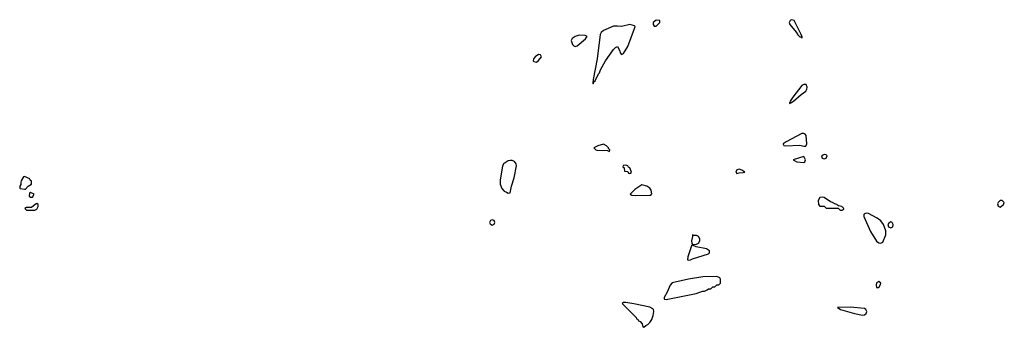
# Model space of a CAD drawing. Header units: inches. Extents: x 2601469 to 2753575, y 449403 to 582909.
# Tile 328 of 350: x 2717922 to 2727651, y 501474 to 504517. Entities that reach past the tile are written whole.
import ezdxf

# ---------------------------------------------------------------- set-up
doc = ezdxf.new("R2010")
doc.units = ezdxf.units.IN
doc.header["$MEASUREMENT"] = 0
doc.layers.add('C7510', color=7, linetype='Continuous')
doc.layers.add('C7520', color=7, linetype='Continuous')

msp = doc.modelspace()

# ---------------------------------------------------------------- linework, layer by layer
at = {"layer": 'C7510', "color": 4, "elevation": 4}
for points in [[(2717970, 502966), (2717958, 502962), (2717938, 502922), (2717932, 502910), (2717932, 502888), (2717922, 502870), (2717922, 502850), (2717926, 502846), (2717970, 502842), (2717978, 502842), (2718006, 502870), (2718038, 502890), (2718038, 502918), (2718026, 502930), (2718022, 502942)], [(2718030, 502806), (2718018, 502802), (2718014, 502770), (2718030, 502762), (2718050, 502762), (2718066, 502790)], [(2718090, 502698), (2718074, 502690), (2718039.6, 502660.4), (2717990, 502658), (2717974, 502650), (2717990, 502634), (2718070, 502632), (2718090, 502642), (2718106, 502670), (2718106, 502690)]]:
    msp.add_lwpolyline(points, close=True, dxfattribs=at)
at = {"layer": 'C7520', "color": 4, "elevation": 4}
for points in [[(2724210, 504513.2), (2724182, 504490), (2724182, 504470), (2724190, 504454), (2724210, 504454), (2724246, 504490), (2724246, 504510)], [(2725550, 504516.9), (2725534.8, 504510), (2725524.4, 504490), (2725532.4, 504470), (2725594, 504394), (2725610, 504367.7), (2725630, 504347.7), (2725646, 504346), (2725650, 504334), (2725653.2, 504346.8), (2725645.2, 504370), (2725573.6, 504510)], [(2723950, 504467.8), (2723870, 504449.6), (2723830, 504454.3), (2723790, 504451.2), (2723690.3, 504409.7), (2723667.7, 504390), (2723659.1, 504370), (2723627.7, 504130), (2723590, 503926), (2723586.8, 503890), (2723590, 503882), (2723596.4, 503903.6), (2723610, 503912), (2723640.1, 503979.9), (2723650, 503991.3), (2723660.5, 504019.5), (2723710, 504111.3), (2723790, 504222), (2723810, 504242), (2723830, 504252), (2723852, 504210), (2723854, 504190), (2723870, 504174), (2723890, 504182), (2723930, 504252), (2723998, 504430), (2724002.7, 504450), (2723996.1, 504456.1)], [(2723450, 504363.6), (2723410.8, 504350), (2723382.8, 504330), (2723371, 504310), (2723384.7, 504270), (2723396.9, 504256.9), (2723410, 504251.3), (2723430, 504258), (2723512.9, 504327.1), (2723528, 504350), (2723510, 504359)], [(2723050, 504172.3), (2723016.3, 504150), (2722999.3, 504130), (2722996.3, 504110), (2723002.6, 504102.6), (2723030, 504096.4), (2723050, 504113), (2723078.4, 504150), (2723069.4, 504169.4)], [(2725670, 503876.3), (2725650, 503864.7), (2725560.3, 503750), (2725534.8, 503710), (2725538, 503702), (2725530, 503698), (2725530, 503686.8), (2725541.2, 503698.8), (2725550, 503697.3), (2725570, 503710.6), (2725643.5, 503776.5), (2725689.5, 503810), (2725701.6, 503830), (2725703.6, 503850), (2725694.5, 503874.5)], [(2725670, 503392.3), (2725650, 503389.6), (2725494.8, 503310), (2725466, 503290), (2725465.4, 503285.4), (2725471.3, 503271.3), (2725488.4, 503268.4), (2725630, 503274.6), (2725670, 503264.9), (2725690, 503266.8), (2725700.7, 503290), (2725694.5, 503370), (2725684.8, 503384.8)], [(2723690, 503284), (2723634, 503270), (2723594, 503250), (2723614, 503230), (2723625.4, 503225.4), (2723730, 503222), (2723750, 503214), (2723752.7, 503230), (2723741.2, 503241.2), (2723739, 503250), (2723719, 503270)], [(2722770, 503124.7), (2722750, 503119.6), (2722718.3, 503101.7), (2722707.1, 503092.9), (2722693, 503070), (2722670.8, 502930.8), (2722671, 502890), (2722686.4, 502846.4), (2722710, 502822), (2722731.1, 502811.1), (2722750, 502802), (2722770, 502804.7), (2722782.4, 502870), (2722808.7, 502951.3), (2722829.8, 503070), (2722827.2, 503090), (2722812.7, 503112.7), (2722790, 503122.6)], [(2725670, 503162), (2725564.7, 503130), (2725602, 503110), (2725670, 503102.8), (2725679, 503110), (2725686, 503130)], [(2725870, 503183.6), (2725846, 503170), (2725850, 503148.2), (2725870, 503139.3), (2725890, 503147.7), (2725899.5, 503170), (2725890, 503180.9)], [(2723910, 503077.2), (2723885.4, 503074.6), (2723882, 503062), (2723894, 503050), (2723898, 503018), (2723930, 503014), (2723938, 502998), (2723950, 502994), (2723962, 502998), (2723966, 503010), (2723952, 503050), (2723938.6, 503058.6), (2723930, 503071.6)], [(2725030, 503037.2), (2725010, 503032.3), (2724998.8, 503010), (2725010, 502996), (2725030, 503002.8), (2725070, 503006), (2725086, 503010), (2725058, 503030)], [(2724070, 502882), (2724002, 502838), (2723954, 502790), (2723970, 502782), (2724010, 502778), (2724150, 502782), (2724158, 502782), (2724167.3, 502792.7), (2724160.7, 502830), (2724149.4, 502850), (2724119, 502870)], [(2725850, 502762), (2725830, 502758), (2725812, 502730), (2725814, 502690), (2725830, 502674), (2725870, 502674), (2725890, 502654), (2726010, 502654), (2726030, 502634), (2726050, 502634), (2726062, 502638), (2726066, 502650), (2726046, 502670), (2726014.6, 502674.6), (2726002, 502682), (2725998, 502690), (2725975.5, 502695.5), (2725955.3, 502710), (2725935.5, 502715.5), (2725870, 502759)], [(2727630, 502729.2), (2727610, 502729.2), (2727590.8, 502710), (2727584, 502696), (2727590, 502672), (2727610, 502662), (2727643.7, 502690), (2727651.5, 502708.5)], [(2722590, 502537.6), (2722574.8, 502530), (2722563, 502510), (2722570, 502496), (2722590, 502484), (2722610, 502494.8), (2722616.3, 502510), (2722610, 502529)], [(2726290, 502603.5), (2726270, 502596.2), (2726264.4, 502590), (2726263.7, 502570), (2726330, 502422.8), (2726390, 502326), (2726410, 502311), (2726430, 502306), (2726450, 502316), (2726482, 502390), (2726479.6, 502430), (2726458.3, 502490), (2726430, 502527.4), (2726395, 502555), (2726310, 502599.7)], [(2726530, 502516.3), (2726510, 502503.7), (2726502, 502490), (2726507.1, 502467.1), (2726530, 502457.6), (2726550, 502468), (2726554.3, 502490), (2726542.7, 502510)], [(2724571.6, 502388.4), (2724571.6, 502371.6), (2724561, 502330), (2724563.6, 502303.6), (2724571.6, 502291.6), (2724610, 502297.1), (2724630, 502306), (2724641.5, 502330), (2724641.2, 502350), (2724630.7, 502370.7), (2724610, 502383.5), (2724583.2, 502383.2)], [(2724570, 502288), (2724561, 502279), (2724523, 502170), (2724522, 502142), (2724530, 502138), (2724550, 502141), (2724569.3, 502150.7), (2724730, 502200.3), (2724739.7, 502210), (2724737.7, 502230), (2724710, 502250.8), (2724606, 502270)], [(2724810, 501978), (2724672.3, 501972.3), (2724530, 501949.3), (2724370, 501914.7), (2724349.4, 501890.6), (2724319.1, 501820.9), (2724290.8, 501770), (2724291.3, 501751.3), (2724310, 501747.7), (2724606, 501810), (2724668.4, 501831.6), (2724687.3, 501832.7), (2724716.4, 501843.6), (2724730, 501854), (2724750, 501854), (2724770, 501874), (2724790, 501874), (2724810, 501894), (2724830, 501894), (2724846, 501910), (2724846, 501950), (2724842, 501962)], [(2726410, 501926.6), (2726390, 501915.1), (2726384.9, 501890), (2726388.8, 501868.8), (2726410, 501868.2), (2726426, 501890), (2726431.2, 501910)], [(2723910, 501718), (2723890, 501718), (2723874, 501710), (2724012.7, 501572.7), (2724018, 501558), (2724030, 501554), (2724038, 501538), (2724052.7, 501532.7), (2724074, 501510), (2724078, 501478), (2724090, 501474), (2724108, 501492), (2724130, 501502), (2724150, 501522), (2724170, 501552), (2724182.7, 501590), (2724189.2, 501630), (2724185.2, 501650), (2724178, 501658), (2724150, 501672.7), (2723990, 501708)], [(2726127.5, 501672.5), (2726002, 501670), (2726021, 501661), (2726032, 501650), (2726170, 501610.3), (2726250, 501592.8), (2726270, 501596.5), (2726286.6, 501610), (2726293.5, 501630), (2726284.7, 501650), (2726270, 501661.7)]]:
    msp.add_lwpolyline(points, close=True, dxfattribs=at)

doc.saveas('drawing.dxf')
